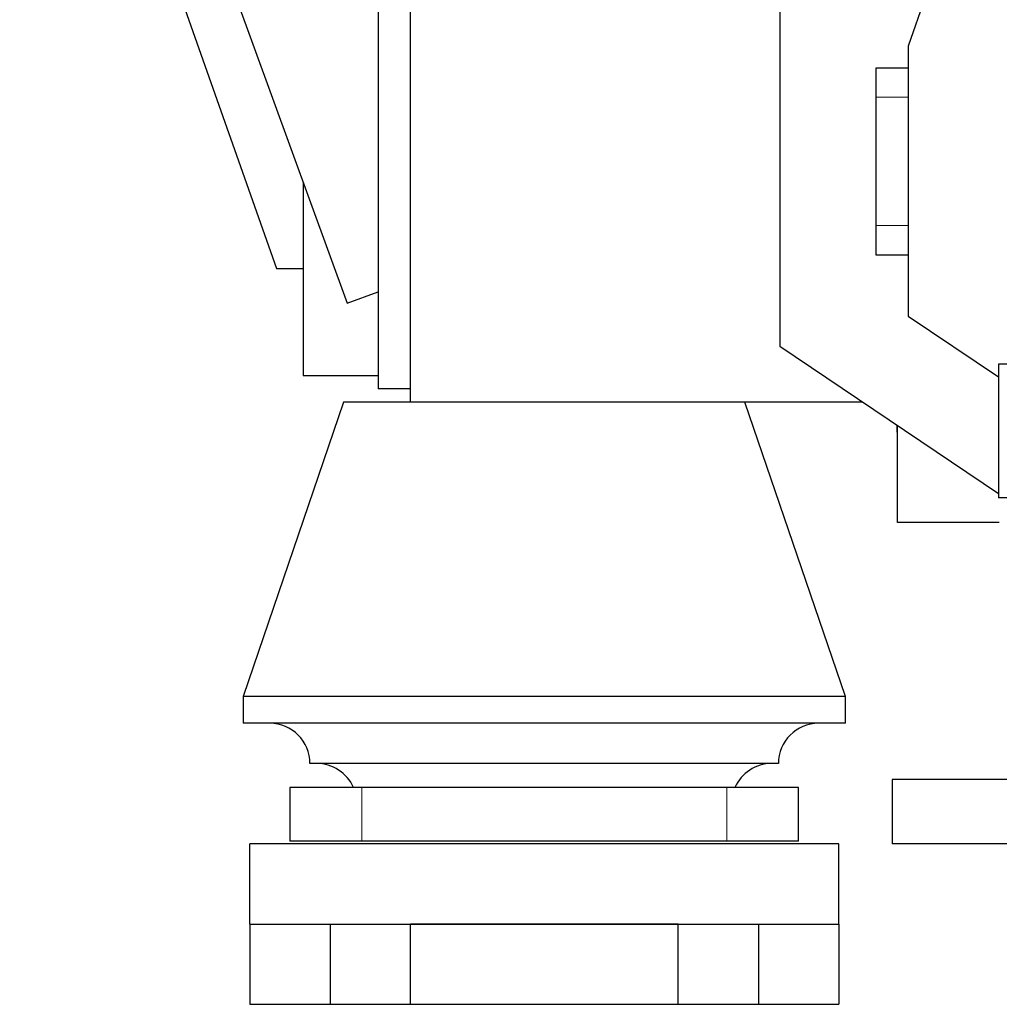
# Model space of a CAD drawing. Header units: inches. Extents: x 0 to 17820, y -10 to 12600.
# Tile 262 of 338: x 7676 to 8042, y 8133 to 8501. Entities that reach past the tile are written whole.
import ezdxf

# ---------------------------------------------------------------- set-up
doc = ezdxf.new("R2010")
doc.units = ezdxf.units.IN
doc.layers.add('1', color=7, linetype='Continuous', true_color=0xffffff)

msp = doc.modelspace()

# ---------------------------------------------------------------- linework, layer by layer
at = {"layer": '1', "color": 2, "linetype": 'Continuous', "lineweight": 25}
for p, q in [((7678.326, 8723.746), (7798.033, 8394.854)), ((7675.752, 8680.236), (7771.686, 8407.854)), ((7959.686, 8674.302), (7959.686, 8378.795)), ((7821.686, 8357.854), (7821.686, 8600.369)), ((7809.686, 8591.549), (7809.686, 8362.854)), ((8025.686, 8542.854), (8007.686, 8490.854)), ((8007.686, 8490.854), (8007.686, 8390.069)), ((7995.686, 8471.854), (7995.686, 8482.854)), ((7995.686, 8482.854), (8007.686, 8482.854)), ((7995.686, 8423.854), (7995.686, 8471.854)), ((7781.686, 8439.772), (7781.686, 8367.854)), ((7995.686, 8412.854), (7995.686, 8423.854)), ((8007.686, 8412.854), (7995.686, 8412.854)), ((7771.686, 8407.854), (7781.686, 8407.854)), ((7798.033, 8394.854), (7809.686, 8399.095)), ((8007.686, 8390.069), (8041.363, 8367.353)), ((7959.686, 8378.795), (8041.362, 8323.703)), ((8047.404, 8372.099), (8041.363, 8372.099)), ((8041.363, 8372.099), (8041.363, 8322.099)), ((7781.686, 8367.854), (7809.686, 8367.854)), ((7821.686, 8362.854), (7809.686, 8362.854)), ((7796.686, 8357.854), (7759.186, 8247.854)), ((7821.685, 8357.854), (7796.686, 8357.854)), ((7990.731, 8357.854), (7821.686, 8357.854)), ((7984.186, 8247.854), (7946.686, 8357.854)), ((8003.526, 8346.66), (8003.526, 8349.224)), ((8003.686, 8312.854), (8003.686, 8349.116)), ((8003.695, 8346.66), (8003.526, 8346.66)), ((8071.363, 8322.099), (8041.363, 8322.099)), ((8041.686, 8312.854), (8003.686, 8312.854)), ((7759.186, 8247.854), (7759.186, 8237.854)), ((7984.186, 8247.854), (7759.186, 8247.854)), ((7984.186, 8237.854), (7984.186, 8247.854)), ((7984.186, 8237.854), (7759.186, 8237.854)), ((7959.186, 8222.854), (7784.186, 8222.854)), ((8001.686, 8216.854), (8001.686, 8192.854)), ((8171.686, 8216.854), (8001.686, 8216.854)), ((7776.686, 8213.854), (7776.686, 8193.854)), ((7803.504, 8213.854), (7776.686, 8213.854)), ((7939.867, 8213.854), (7803.504, 8213.854)), ((7966.686, 8213.854), (7939.867, 8213.854)), ((7966.686, 8193.854), (7966.686, 8213.854)), ((7981.686, 8192.854), (7761.686, 8192.854)), ((7761.686, 8162.854), (7761.686, 8192.854)), ((7803.504, 8193.854), (7776.686, 8193.854)), ((7939.867, 8193.854), (7803.504, 8193.854)), ((7966.686, 8193.854), (7939.867, 8193.854)), ((7981.686, 8162.854), (7981.686, 8192.854)), ((8171.686, 8192.854), (8001.686, 8192.854)), ((7761.686, 8162.854), (7761.686, 8132.854)), ((7761.686, 8162.854), (7791.686, 8162.854)), ((7791.686, 8162.854), (7821.686, 8162.854)), ((7791.686, 8162.854), (7791.686, 8132.854)), ((7821.686, 8162.854), (7921.686, 8162.854)), ((7821.686, 8132.854), (7821.686, 8162.854)), ((7921.684, 8162.854), (7821.687, 8162.854)), ((7921.686, 8162.854), (7951.686, 8162.854)), ((7921.686, 8132.854), (7921.686, 8162.854)), ((7951.686, 8162.854), (7981.686, 8162.854)), ((7951.686, 8162.854), (7951.686, 8132.854)), ((7981.686, 8162.854), (7981.686, 8132.854)), ((7761.686, 8132.854), (7791.686, 8132.854)), ((7791.686, 8132.854), (7821.686, 8132.854)), ((7821.686, 8132.854), (7921.686, 8132.854)), ((7921.686, 8132.854), (7951.686, 8132.854)), ((7951.686, 8132.854), (7981.686, 8132.854))]:
    msp.add_line(p, q, dxfattribs=at)
at = {"layer": '1', "color": 110, "linetype": 'Continuous', "lineweight": 13}
for p, q in [((8007.686, 8471.854), (7995.686, 8471.854)), ((7995.686, 8423.854), (8007.686, 8423.854)), ((7803.504, 8193.854), (7803.504, 8213.854)), ((7939.867, 8213.854), (7939.867, 8193.854))]:
    msp.add_line(p, q, dxfattribs=at)
at = {"layer": '1', "color": 2, "linetype": 'Continuous', "lineweight": 25}
for centre, start, end in [((7769.186, 8222.854), 0, 90), ((7974.186, 8222.854), 90, 180), ((7786.686, 8207.854), 23.57818, 90), ((7956.686, 8207.854), 90, 156.42182)]:
    msp.add_arc(centre, 15, start, end, dxfattribs=at)

doc.saveas('drawing.dxf')
